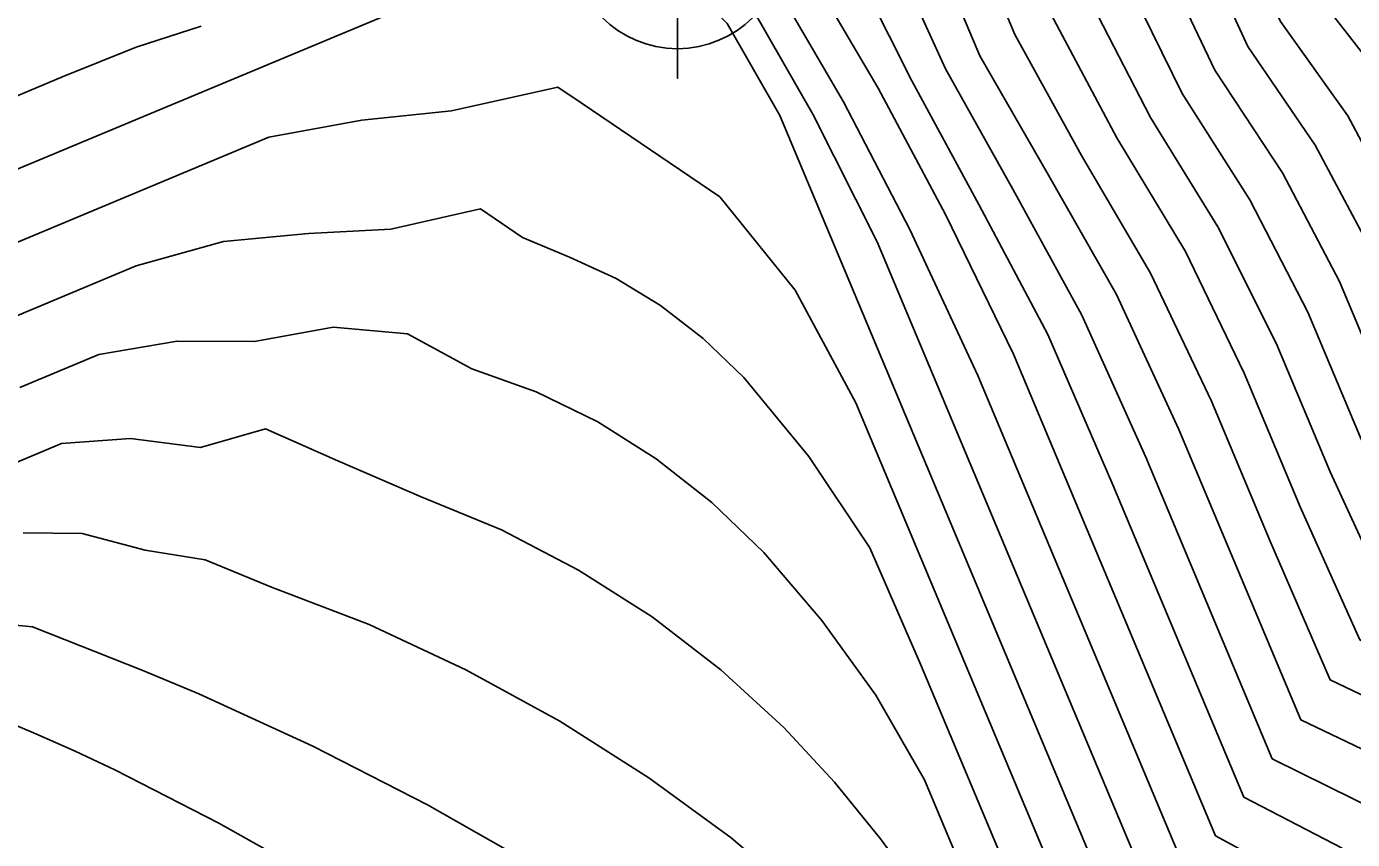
# Model space of a CAD drawing. Extents: x 2356077 to 2359823, y 225951 to 227822.
# Drawn here: x 2356756.31 to 2356785.48, y 227125.76 to 227143.66 of the extents above; entities that cross this region are included whole.
import ezdxf

# ---------------------------------------------------------------- set-up
doc = ezdxf.new("R2010")
doc.units = 0
for name, color, linetype in [('DTM Contours Major', 7, 'Continuous'), ('DTM Contours Minor', 7, 'Continuous'), ('Exist DTM Regular Point CELL', 7, 'Continuous')]:
    doc.layers.add(name, color=color, linetype=linetype)

msp = doc.modelspace()

# ---------------------------------------------------------------- linework, layer by layer
at = {"layer": 'DTM Contours Major'}
for points in [[(2356756.029, 227165.905), (2356756.722, 227165.566), (2356757.41, 227165.212), (2356758.097, 227164.84), (2356758.789, 227164.448), (2356759.491, 227164.034), (2356760.209, 227163.595), (2356773.491, 227153.351), (2356774.393, 227152.678), (2356776.65, 227150.513), (2356779.077, 227149.024), (2356780.037, 227148.11), (2356781.186, 227145.369), (2356782.452, 227142.694), (2356783.939, 227140.437), (2356785.197, 227138.043), (2356786.305, 227135.4), (2356787.577, 227132.806), (2356798.361, 227127.65), (2356801.557, 227125.987), (2356804.527, 227124.221)], [(2356756.006, 227156.951), (2356756.947, 227157.278), (2356757.779, 227157.123), (2356759.512, 227156.858), (2356760.154, 227157.098), (2356760.796, 227157.663), (2356762.626, 227156.599), (2356764.677, 227155.153), (2356766.407, 227154.206), (2356768.14, 227153.09), (2356769.835, 227151.828), (2356771.454, 227150.44), (2356772.233, 227149.696), (2356772.985, 227148.92), (2356773.861, 227148.163), (2356775.313, 227147.271), (2356775.871, 227146.351), (2356777.279, 227143.011), (2356778.765, 227140.431), (2356780.287, 227137.755), (2356781.659, 227134.784), (2356784.345, 227128.388), (2356791.919, 227124.766)], [(2356781.202, 227124.176), (2356775.024, 227138.918), (2356773.609, 227141.724), (2356772.284, 227144.028)], [(2356760.152, 227143.66), (2356758.718, 227143.201), (2356757.114, 227142.554), (2356755.378, 227141.83)], [(2356776.037, 227124.486), (2356775.098, 227125.769), (2356774.082, 227127.022), (2356772.971, 227128.223), (2356771.583, 227129.496), (2356770.071, 227130.656), (2356768.454, 227131.688), (2356766.754, 227132.575), (2356764.992, 227133.3), (2356763.153, 227134.093), (2356761.563, 227134.8), (2356760.132, 227134.39), (2356758.592, 227134.584), (2356757.078, 227134.476), (2356755.635, 227133.874)]]:
    msp.add_lwpolyline(points, dxfattribs=at)
at = {"layer": 'DTM Contours Minor'}
for points in [[(2356756.156, 227168.007), (2356757.166, 227167.492), (2356758.168, 227166.95), (2356759.17, 227166.376), (2356760.183, 227165.766), (2356761.216, 227165.116), (2356762.278, 227164.423), (2356764.191, 227163.11), (2356774.5, 227155.157), (2356775.738, 227154.192), (2356777.039, 227153.047), (2356778.372, 227151.894), (2356781.301, 227150.097), (2356782.543, 227149.15), (2356783.53, 227146.795), (2356784.567, 227144.539), (2356786.036, 227142.642), (2356787.19, 227140.307), (2356788.207, 227137.88), (2356789.329, 227135.547), (2356806.332, 227127.416), (2356810.188, 227125.395)], [(2356756.119, 227167.312), (2356757.019, 227166.859), (2356757.912, 227166.383), (2356758.806, 227165.879), (2356759.71, 227165.343), (2356760.633, 227164.773), (2356761.582, 227164.163), (2356763.356, 227162.893), (2356774.164, 227154.555), (2356775.278, 227153.71), (2356776.527, 227152.579), (2356777.797, 227151.434), (2356780.569, 227149.734), (2356781.712, 227148.792), (2356782.763, 227146.284), (2356783.899, 227143.763), (2356785.382, 227141.688), (2356786.572, 227139.443), (2356787.602, 227136.983), (2356788.827, 227134.594), (2356808.022, 227125.415)], [(2356756.077, 227166.612), (2356756.873, 227166.217), (2356757.662, 227165.802), (2356758.451, 227165.365), (2356759.249, 227164.901), (2356760.063, 227164.408), (2356760.898, 227163.881), (2356762.555, 227162.65), (2356773.817, 227153.961), (2356774.824, 227153.204), (2356777.215, 227150.979), (2356779.823, 227149.379), (2356780.873, 227148.455), (2356781.973, 227145.83), (2356783.176, 227143.216), (2356784.662, 227141.043), (2356785.89, 227138.729), (2356786.958, 227136.182), (2356788.216, 227133.693), (2356803.112, 227126.57), (2356806.232, 227124.787)], [(2356755.973, 227165.187), (2356756.554, 227164.907), (2356757.13, 227164.617), (2356757.705, 227164.315), (2356758.282, 227164.002), (2356758.863, 227163.674), (2356759.404, 227163.358), (2356773.209, 227152.707), (2356774.047, 227152.078), (2356775.05, 227151.092), (2356776.104, 227150.036), (2356778.336, 227148.667), (2356779.207, 227147.75), (2356780.407, 227144.887), (2356781.735, 227142.177), (2356783.221, 227139.84), (2356784.501, 227137.364), (2356785.649, 227134.625), (2356786.932, 227131.922), (2356797.049, 227127.084), (2356800.023, 227125.452)], [(2356755.908, 227164.438), (2356756.706, 227164.052), (2356757.498, 227163.65), (2356758.287, 227163.231), (2356760.101, 227161.958), (2356773.01, 227152), (2356773.796, 227151.419), (2356774.663, 227150.555), (2356775.605, 227149.53), (2356777.606, 227148.302), (2356778.395, 227147.348), (2356779.655, 227144.343), (2356781.04, 227141.654), (2356782.518, 227139.242), (2356783.805, 227136.685), (2356784.992, 227133.852), (2356786.287, 227131.037), (2356795.74, 227126.517), (2356798.502, 227124.949)], [(2356756.242, 227162.915), (2356757.08, 227162.492), (2356757.953, 227162.031), (2356758.405, 227161.783), (2356758.871, 227161.521), (2356760.876, 227160.321), (2356762.915, 227158.926), (2356771.935, 227151.966), (2356772.933, 227151.021), (2356773.886, 227150.065), (2356774.95, 227149.119), (2356776.823, 227147.97), (2356777.536, 227147.058), (2356778.852, 227143.917), (2356780.299, 227141.203), (2356781.808, 227138.704), (2356783.101, 227136.024), (2356784.333, 227133.084), (2356785.645, 227130.152), (2356794.469, 227125.932), (2356797.02, 227124.458)], [(2356756.145, 227160.362), (2356756.797, 227160.125), (2356758.126, 227159.67), (2356758.723, 227159.485), (2356758.975, 227159.707), (2356759.384, 227159.961), (2356762.042, 227158.006), (2356763.936, 227156.951), (2356765.904, 227155.713), (2356767.924, 227154.2), (2356769.942, 227152.643), (2356771.688, 227151.202), (2356772.573, 227150.361), (2356773.422, 227149.496), (2356774.4, 227148.644), (2356776.064, 227147.623), (2356776.697, 227146.721), (2356778.054, 227143.483), (2356779.523, 227140.812), (2356781.04, 227138.225), (2356782.38, 227135.404), (2356783.665, 227132.339), (2356784.993, 227129.271), (2356793.189, 227125.351)], [(2356755.834, 227153.156), (2356757.121, 227154.206), (2356758.148, 227154.161), (2356759.201, 227154.186), (2356760.283, 227154.228), (2356761.305, 227154.465), (2356762.25, 227155.296), (2356763.739, 227154.879), (2356765.439, 227153.568), (2356768.454, 227151.824), (2356769.896, 227150.804), (2356771.275, 227149.637), (2356771.943, 227148.993), (2356772.592, 227148.311), (2356773.348, 227147.665), (2356774.571, 227146.915), (2356775.065, 227145.934), (2356776.526, 227142.723), (2356778.007, 227140.072), (2356779.53, 227137.304), (2356780.934, 227134.174), (2356783.717, 227127.535), (2356786.103, 227126.354), (2356790.647, 227124.181)], [(2356780.605, 227123.26), (2356772.88, 227141.694), (2356771.725, 227143.725), (2356771.506, 227143.943), (2356771.286, 227144.144), (2356771.064, 227144.327), (2356770.843, 227144.49), (2356770.619, 227144.636), (2356770.393, 227144.766), (2356770.163, 227144.88), (2356769.929, 227144.977), (2356769.691, 227145.058), (2356769.4, 227145.136), (2356769.101, 227145.192), (2356768.795, 227145.229), (2356768.481, 227145.246), (2356768.158, 227145.245), (2356767.826, 227145.227), (2356766.352, 227144.799), (2356755.113, 227140.106)], [(2356774.298, 227145.424), (2356775.786, 227142.456), (2356777.258, 227139.739), (2356778.778, 227136.877), (2356780.208, 227133.567), (2356783.09, 227126.691), (2356785.253, 227125.568)], [(2356773.591, 227144.772), (2356775.049, 227142.301), (2356776.527, 227139.52), (2356778.022, 227136.444), (2356782.466, 227125.838), (2356784.423, 227124.772)], [(2356781.836, 227125.001), (2356777.24, 227135.971), (2356775.745, 227139.187), (2356774.286, 227141.996), (2356772.884, 227144.401)], [(2356780.018, 227122.321), (2356774.551, 227135.367), (2356773.218, 227137.85), (2356771.561, 227139.902), (2356768.512, 227141.976), (2356767.995, 227142.323), (2356765.658, 227141.802), (2356763.683, 227141.593), (2356761.637, 227141.217), (2356754.878, 227138.395)], [(2356779.415, 227121.421), (2356775.98, 227129.617), (2356774.865, 227132.177), (2356773.518, 227134.19), (2356772.09, 227135.927), (2356771.194, 227136.788), (2356770.258, 227137.515), (2356769.279, 227138.11), (2356768.254, 227138.575), (2356767.222, 227139.011), (2356766.296, 227139.641), (2356764.323, 227139.197), (2356762.509, 227139.102), (2356760.642, 227138.92), (2356758.718, 227138.386), (2356754.646, 227136.686)], [(2356778.821, 227120.498), (2356776.068, 227127.068), (2356774.995, 227128.938), (2356773.809, 227130.576), (2356772.531, 227132.074), (2356771.384, 227133.177), (2356770.164, 227134.138), (2356768.874, 227134.952), (2356767.519, 227135.614), (2356766.105, 227136.118), (2356764.69, 227136.89), (2356763.051, 227137.034), (2356761.324, 227136.718), (2356759.619, 227136.73), (2356757.9, 227136.432), (2356756.159, 227135.705)], [(2356773.425, 227124.418), (2356771.809, 227125.791), (2356770, 227127.116), (2356768.041, 227128.361), (2356765.976, 227129.496), (2356763.847, 227130.49), (2356761.699, 227131.311), (2356760.24, 227131.911), (2356758.916, 227132.129), (2356757.532, 227132.492), (2356756.235, 227132.512)], [(2356767.59, 227125.12), (2356765.13, 227126.519), (2356762.609, 227127.815), (2356760.098, 227128.965), (2356758.864, 227129.477), (2356756.434, 227130.438), (2356755.386, 227130.544)], [(2356762.876, 227124.8), (2356760.539, 227126.119), (2356758.25, 227127.289), (2356757.373, 227127.7), (2356756.51, 227128.083), (2356755.657, 227128.442)]]:
    msp.add_lwpolyline(points, dxfattribs=at)
at = {"layer": 'Exist DTM Regular Point CELL'}
msp.add_lwpolyline([(2356770.629, 227148.511), (2356770.629, 227142.511), (2356770.629, 227145.511), (2356773.629, 227145.511), (2356767.629, 227145.511)], dxfattribs=at)
msp.add_circle((2356770.629, 227145.511), 2.344, dxfattribs=at)

doc.saveas('drawing.dxf')
